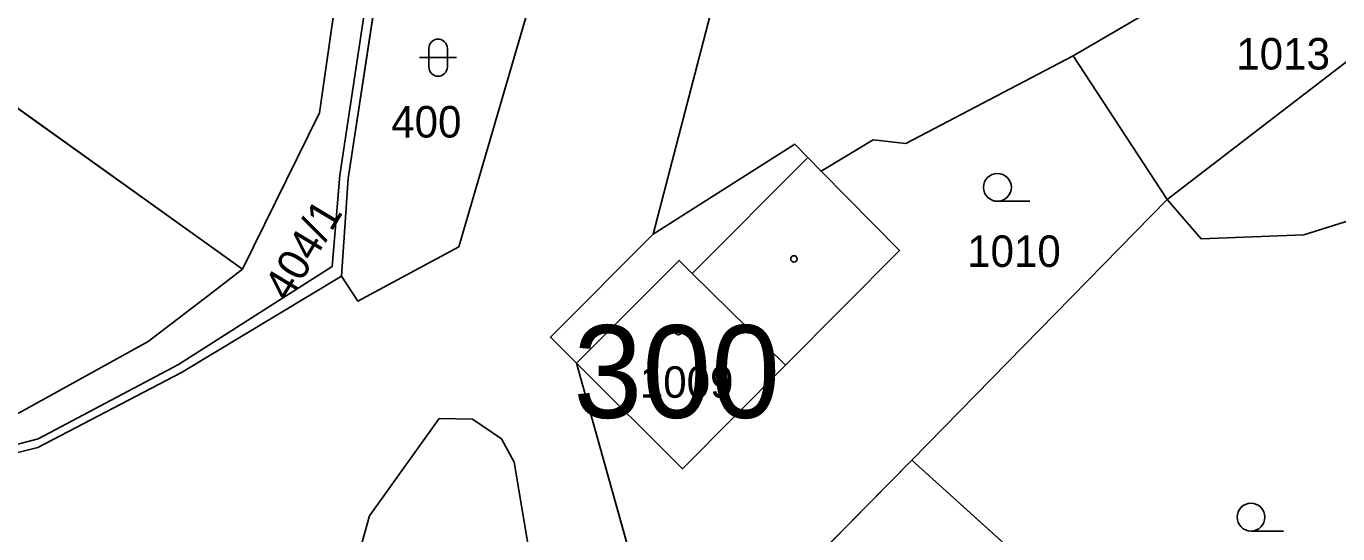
# Model space of a CAD drawing. Extents: x -689422 to -685210, y -987725 to -982160.
# Drawn here: x -686972.5 to -686901.7, y -985832.6 to -985805.2 of the extents above; entities that cross this region are included whole.
import ezdxf

# ---------------------------------------------------------------- set-up
doc = ezdxf.new("R2010")
doc.units = 0
for name, color, linetype in [('KN_Budovy', 7, 'Continuous'), ('KN_Budovy_cisla_domovni', 7, 'Continuous'), ('KN_Hranice_parcel', 7, 'Continuous'), ('KN_Hranice_parcel_vnitrni_kresba', 7, 'Continuous'), ('KN_Parcelni cisla', 7, 'Continuous'), ('KN_Polygon parcely', 7, 'Continuous'), ('KN_POZEMKY_OSTATNI PLOCHA', 7, 'Continuous'), ('KN_POZEMKY_ZAHRADA', 7, 'Continuous'), ('KN_POZEMKY_ZASTAVENA PLOCHA', 7, 'Continuous'), ('KN_VYUZITI_17_ostatni plocha_ostatni komunikace', 7, 'Continuous'), ('KN_VYUZITI_26_ostatni plocha_jina plocha', 7, 'Continuous'), ('KN_VYUZITI_27_ostatni plocha_neplodna puda', 7, 'Continuous'), ('KN_Značky budov', 7, 'Continuous'), ('KN_Značky kultur', 7, 'Continuous')]:
    doc.layers.add(name, color=color, linetype=linetype)

msp = doc.modelspace()

# ---------------------------------------------------------------- linework, layer by layer
at = {"layer": 'KN_Budovy'}
msp.add_lwpolyline([(-686942.76, -985823.4), (-686937.04, -985829.09), (-686931.48, -985823.5), (-686936.51, -985818.55), (-686937.21, -985817.85)], close=True, dxfattribs=at)
at = {"layer": 'KN_Hranice_parcel'}
for p, q in [((-686938.62, -985816.44), (-686935.32, -985803.77)), ((-686915.94, -985806.81), (-686910.87, -985814.56)), ((-686910.87, -985814.56), (-686924.66, -985828.63)), ((-686937.61, -985841.75), (-686942.76, -985823.4)), ((-686924.66, -985828.63), (-686937.61, -985841.75))]:
    msp.add_line(p, q, dxfattribs=at)
for points in [[(-686885.65, -985790.34), (-686902.66, -985799.07), (-686915.94, -985806.81)], [(-686944.85, -985802.51), (-686949.11, -985817.11), (-686954.56, -985820.05), (-686955.44, -985818.7)], [(-686893.26, -985802.29), (-686900.94, -985806.93), (-686910.87, -985814.56)], [(-686960.79, -985818.33), (-686978.57, -985805.61), (-686984.04, -985802.78)], [(-686960.79, -985818.33), (-686956.64, -985809.89), (-686955.64, -985802.94)], [(-686953.47, -985802.85), (-686955.09, -985813.43), (-686955.44, -985818.7)], [(-686929.55, -985813.04), (-686926.75, -985811.35), (-686924.98, -985811.54), (-686915.94, -985806.81)], [(-686938.62, -985816.44), (-686930.98, -985811.58), (-686930.27, -985812.29), (-686929.55, -985813.04)], [(-686942.76, -985823.4), (-686937.04, -985829.09), (-686931.48, -985823.5), (-686925.32, -985817.31), (-686929.55, -985813.04)], [(-686910.87, -985814.56), (-686909.04, -985816.68), (-686903.5, -985816.47), (-686895.01, -985813.81)], [(-686942.76, -985823.4), (-686944.17, -985821.99), (-686938.62, -985816.44)], [(-686979.55, -985828.32), (-686972.84, -985826.08), (-686965.88, -985822.23), (-686962.38, -985819.55), (-686960.79, -985818.33)], [(-686955.44, -985818.7), (-686964.08, -985823.9), (-686971.83, -985827.94), (-686977.55, -985829.37)], [(-686929.5, -985850.42), (-686924.91, -985845.36), (-686922.87, -985842.82), (-686917.26, -985835.29), (-686924.66, -985828.63)]]:
    msp.add_lwpolyline(points, dxfattribs=at)
at = {"layer": 'KN_Hranice_parcel_vnitrni_kresba'}
for p, q in [((-686936.51, -985818.55), (-686930.27, -985812.29)), ((-686942.76, -985823.4), (-686937.21, -985817.85)), ((-686937.21, -985817.85), (-686936.51, -985818.55)), ((-686931.48, -985823.5), (-686936.51, -985818.55)), ((-686953.94, -985831.62), (-686950.18, -985826.38)), ((-686950.18, -985826.38), (-686948.37, -985826.42)), ((-686948.37, -985826.42), (-686946.8, -985827.48)), ((-686946.8, -985827.48), (-686946.12, -985828.74)), ((-686946.12, -985828.74), (-686943.02, -985847.23)), ((-686954.76, -985834.59), (-686953.94, -985831.62))]:
    msp.add_line(p, q, dxfattribs=at)
msp.add_lwpolyline([(-686973.31, -985692.23), (-686962.38, -985712.44), (-686963.77, -985739.13), (-686954.06, -985767.99), (-686953.53, -985771.67), (-686951.67, -985786.39), (-686951.88, -985788.32), (-686953.95, -985802.75), (-686955.53, -985813.25), (-686955.95, -985818.18), (-686964.24, -985823.47), (-686971.81, -985827.47), (-686977.24, -985828.9)], dxfattribs=at)
at = {"layer": 'KN_Polygon parcely'}
for points in [[(-686954.01, -985745.94), (-686948.54, -985766.72), (-686947.78, -985769.99), (-686944.52, -985784.03), (-686944.28, -985788.06), (-686943.68, -985798.5), (-686944.85, -985802.51), (-686949.11, -985817.11), (-686954.56, -985820.05), (-686955.44, -985818.7), (-686964.08, -985823.9), (-686971.83, -985827.94), (-686977.55, -985829.37)], [(-686937.61, -985841.75), (-686942.76, -985823.4), (-686944.17, -985821.99), (-686938.62, -985816.44), (-686935.32, -985803.77), (-686937.16, -985799.08), (-686937.95, -985787.6), (-686937.98, -985786.79), (-686938, -985785.98), (-686938.37, -985773.72), (-686939.77, -985770.9), (-686940.71, -985771.17), (-686941.72, -985767.27), (-686941.59, -985767.24), (-686941.97, -985766.46), (-686942.87, -985764.47), (-686945.04, -985757.65)], [(-686897.8, -985787.04), (-686904.78, -985790.29), (-686908.25, -985792.05), (-686924.52, -985800.3), (-686927.78, -985801.85), (-686929.79, -985802.81), (-686935.32, -985803.77), (-686938.62, -985816.44), (-686930.98, -985811.58), (-686930.27, -985812.29), (-686929.55, -985813.04), (-686926.75, -985811.35), (-686924.98, -985811.54), (-686915.94, -985806.81), (-686902.66, -985799.07), (-686885.65, -985790.34)]]:
    msp.add_lwpolyline(points, dxfattribs=at)
for points in [[(-686953.44, -985787.54), (-686972.66, -985779.26), (-686988.21, -985770.88), (-686990.04, -985773.01), (-686993.37, -985776.9), (-686993.97, -985777.6), (-687009.06, -985771.2), (-687014.48, -985776.39), (-687004.52, -985786.79), (-687003.47, -985787.82), (-686988.7, -985802.27), (-686987.55, -985800.91), (-686986.89, -985800.13), (-686984.04, -985802.78), (-686978.57, -985805.61), (-686960.79, -985818.33), (-686956.64, -985809.89), (-686955.64, -985802.94)], [(-686890.2, -985795.66), (-686889.35, -985798.67), (-686884.14, -985796.91), (-686885, -985793.87), (-686885.65, -985790.34), (-686902.66, -985799.07), (-686915.94, -985806.81), (-686910.87, -985814.56), (-686900.94, -985806.93), (-686893.26, -985802.29), (-686894.87, -985797.27)], [(-686900.94, -985806.93), (-686910.87, -985814.56), (-686909.04, -985816.68), (-686903.5, -985816.47), (-686895.01, -985813.81), (-686880.87, -985808.52), (-686881.57, -985806.02), (-686886.4, -985807.46), (-686888.58, -985800.8), (-686893.26, -985802.29)], [(-686955.09, -985813.43), (-686955.44, -985818.7), (-686954.56, -985820.05), (-686949.11, -985817.11), (-686944.85, -985802.51), (-686953.47, -985802.85)], [(-686989.73, -985861.27), (-686990.58, -985856.94), (-686988.21, -985843.85), (-686985.35, -985838.14), (-686978.22, -985830.13), (-686977.55, -985829.37), (-686971.83, -985827.94), (-686964.08, -985823.9), (-686955.44, -985818.7), (-686955.09, -985813.43), (-686953.47, -985802.85), (-686955.64, -985802.94), (-686956.64, -985809.89), (-686960.79, -985818.33), (-686962.38, -985819.55), (-686965.88, -985822.23), (-686972.84, -985826.08), (-686979.55, -985828.32), (-686980.49, -985829.23), (-686987.19, -985835.77), (-686993.51, -985850.58), (-686994.76, -985860.7), (-686997.8, -985867.02), (-686992.91, -985863.54)], [(-686960.79, -985818.33), (-686978.57, -985805.61), (-686984.04, -985802.78), (-686984.42, -985803.24), (-686987.46, -985806.95), (-686992.78, -985812), (-686993.22, -985812.42), (-686984.12, -985822.51), (-686979.55, -985828.32), (-686972.84, -985826.08), (-686965.88, -985822.23), (-686962.38, -985819.55)], [(-686910.87, -985814.56), (-686915.94, -985806.81), (-686924.98, -985811.54), (-686926.75, -985811.35), (-686929.55, -985813.04), (-686925.32, -985817.31), (-686931.48, -985823.5), (-686937.04, -985829.09), (-686942.76, -985823.4), (-686937.61, -985841.75), (-686924.66, -985828.63)], [(-686931.48, -985823.5), (-686925.32, -985817.31), (-686929.55, -985813.04), (-686930.27, -985812.29), (-686930.98, -985811.58), (-686938.62, -985816.44), (-686944.17, -985821.99), (-686942.76, -985823.4), (-686937.04, -985829.09)], [(-686910.87, -985814.56), (-686924.66, -985828.63), (-686917.26, -985835.29), (-686922.87, -985842.82), (-686924.91, -985845.36), (-686929.5, -985850.42), (-686924.55, -985852.99), (-686920.51, -985854.13), (-686901.17, -985852.48), (-686889.69, -985825.31), (-686895.01, -985813.81), (-686903.5, -985816.47), (-686909.04, -985816.68)], [(-686924.66, -985828.63), (-686937.61, -985841.75), (-686936.26, -985845.16), (-686929.5, -985850.42), (-686924.91, -985845.36), (-686922.87, -985842.82), (-686917.26, -985835.29)]]:
    msp.add_lwpolyline(points, close=True, dxfattribs=at)
at = {"layer": 'KN_POZEMKY_OSTATNI PLOCHA'}
for p, q in [((-686902.66, -985799.07), (-686915.94, -985806.81)), ((-686944.85, -985802.51), (-686949.11, -985817.11)), ((-686949.11, -985817.11), (-686944.85, -985802.51)), ((-686956.64, -985809.89), (-686955.64, -985802.94)), ((-686955.09, -985813.43), (-686953.47, -985802.85)), ((-686953.47, -985802.85), (-686955.09, -985813.43)), ((-686938.62, -985816.44), (-686935.32, -985803.77)), ((-686935.32, -985803.77), (-686938.62, -985816.44)), ((-686915.94, -985806.81), (-686924.98, -985811.54)), ((-686960.79, -985818.33), (-686956.64, -985809.89)), ((-686930.98, -985811.58), (-686938.62, -985816.44)), ((-686930.27, -985812.29), (-686930.98, -985811.58)), ((-686926.75, -985811.35), (-686929.55, -985813.04)), ((-686924.98, -985811.54), (-686926.75, -985811.35)), ((-686929.55, -985813.04), (-686930.27, -985812.29)), ((-686955.44, -985818.7), (-686955.09, -985813.43)), ((-686955.09, -985813.43), (-686955.44, -985818.7)), ((-686938.62, -985816.44), (-686944.17, -985821.99)), ((-686949.11, -985817.11), (-686954.56, -985820.05)), ((-686954.56, -985820.05), (-686949.11, -985817.11)), ((-686955.44, -985818.7), (-686964.08, -985823.9)), ((-686964.08, -985823.9), (-686955.44, -985818.7)), ((-686962.38, -985819.55), (-686960.79, -985818.33)), ((-686954.56, -985820.05), (-686955.44, -985818.7)), ((-686955.44, -985818.7), (-686954.56, -985820.05)), ((-686965.88, -985822.23), (-686962.38, -985819.55)), ((-686972.84, -985826.08), (-686965.88, -985822.23)), ((-686944.17, -985821.99), (-686942.76, -985823.4)), ((-686942.76, -985823.4), (-686937.61, -985841.75)), ((-686964.08, -985823.9), (-686971.83, -985827.94)), ((-686971.83, -985827.94), (-686964.08, -985823.9)), ((-686971.83, -985827.94), (-686977.55, -985829.37)), ((-686977.55, -985829.37), (-686971.83, -985827.94))]:
    msp.add_line(p, q, dxfattribs=at)
at = {"layer": 'KN_POZEMKY_ZAHRADA'}
for p, q in [((-686915.94, -985806.81), (-686902.66, -985799.07)), ((-686955.64, -985802.94), (-686956.64, -985809.89)), ((-686960.79, -985818.33), (-686978.57, -985805.61)), ((-686924.98, -985811.54), (-686915.94, -985806.81)), ((-686915.94, -985806.81), (-686910.87, -985814.56)), ((-686910.87, -985814.56), (-686915.94, -985806.81)), ((-686900.94, -985806.93), (-686910.87, -985814.56)), ((-686910.87, -985814.56), (-686900.94, -985806.93)), ((-686956.64, -985809.89), (-686960.79, -985818.33)), ((-686929.55, -985813.04), (-686926.75, -985811.35)), ((-686926.75, -985811.35), (-686924.98, -985811.54)), ((-686925.32, -985817.31), (-686929.55, -985813.04)), ((-686903.5, -985816.47), (-686895.01, -985813.81)), ((-686895.01, -985813.81), (-686903.5, -985816.47)), ((-686924.66, -985828.63), (-686910.87, -985814.56)), ((-686910.87, -985814.56), (-686924.66, -985828.63)), ((-686910.87, -985814.56), (-686909.04, -985816.68)), ((-686909.04, -985816.68), (-686910.87, -985814.56)), ((-686909.04, -985816.68), (-686903.5, -985816.47)), ((-686903.5, -985816.47), (-686909.04, -985816.68)), ((-686931.48, -985823.5), (-686925.32, -985817.31)), ((-686942.76, -985823.4), (-686937.04, -985829.09)), ((-686937.61, -985841.75), (-686942.76, -985823.4)), ((-686937.04, -985829.09), (-686931.48, -985823.5)), ((-686924.66, -985828.63), (-686937.61, -985841.75)), ((-686917.26, -985835.29), (-686924.66, -985828.63))]:
    msp.add_line(p, q, dxfattribs=at)
at = {"layer": 'KN_POZEMKY_ZASTAVENA PLOCHA'}
for p, q in [((-686978.57, -985805.61), (-686960.79, -985818.33)), ((-686938.62, -985816.44), (-686930.98, -985811.58)), ((-686930.98, -985811.58), (-686930.27, -985812.29)), ((-686930.27, -985812.29), (-686929.55, -985813.04)), ((-686929.55, -985813.04), (-686925.32, -985817.31)), ((-686944.17, -985821.99), (-686938.62, -985816.44)), ((-686925.32, -985817.31), (-686931.48, -985823.5)), ((-686960.79, -985818.33), (-686962.38, -985819.55)), ((-686962.38, -985819.55), (-686965.88, -985822.23)), ((-686965.88, -985822.23), (-686972.84, -985826.08)), ((-686942.76, -985823.4), (-686944.17, -985821.99)), ((-686937.04, -985829.09), (-686942.76, -985823.4)), ((-686931.48, -985823.5), (-686937.04, -985829.09)), ((-686937.61, -985841.75), (-686924.66, -985828.63)), ((-686924.66, -985828.63), (-686917.26, -985835.29))]:
    msp.add_line(p, q, dxfattribs=at)
at = {"layer": 'KN_VYUZITI_17_ostatni plocha_ostatni komunikace'}
for p, q in [((-686902.66, -985799.07), (-686915.94, -985806.81)), ((-686949.11, -985817.11), (-686944.85, -985802.51)), ((-686938.62, -985816.44), (-686935.32, -985803.77)), ((-686935.32, -985803.77), (-686938.62, -985816.44)), ((-686915.94, -985806.81), (-686924.98, -985811.54)), ((-686930.98, -985811.58), (-686938.62, -985816.44)), ((-686930.27, -985812.29), (-686930.98, -985811.58)), ((-686926.75, -985811.35), (-686929.55, -985813.04)), ((-686924.98, -985811.54), (-686926.75, -985811.35)), ((-686929.55, -985813.04), (-686930.27, -985812.29)), ((-686938.62, -985816.44), (-686944.17, -985821.99)), ((-686954.56, -985820.05), (-686949.11, -985817.11)), ((-686964.08, -985823.9), (-686955.44, -985818.7)), ((-686955.44, -985818.7), (-686954.56, -985820.05)), ((-686944.17, -985821.99), (-686942.76, -985823.4)), ((-686942.76, -985823.4), (-686937.61, -985841.75)), ((-686971.83, -985827.94), (-686964.08, -985823.9)), ((-686977.55, -985829.37), (-686971.83, -985827.94))]:
    msp.add_line(p, q, dxfattribs=at)
at = {"layer": 'KN_VYUZITI_26_ostatni plocha_jina plocha'}
for p, q in [((-686956.64, -985809.89), (-686955.64, -985802.94)), ((-686953.47, -985802.85), (-686955.09, -985813.43)), ((-686960.79, -985818.33), (-686956.64, -985809.89)), ((-686955.09, -985813.43), (-686955.44, -985818.7)), ((-686955.44, -985818.7), (-686964.08, -985823.9)), ((-686962.38, -985819.55), (-686960.79, -985818.33)), ((-686965.88, -985822.23), (-686962.38, -985819.55)), ((-686972.84, -985826.08), (-686965.88, -985822.23)), ((-686964.08, -985823.9), (-686971.83, -985827.94)), ((-686971.83, -985827.94), (-686977.55, -985829.37))]:
    msp.add_line(p, q, dxfattribs=at)
at = {"layer": 'KN_VYUZITI_27_ostatni plocha_neplodna puda'}
for p, q in [((-686944.85, -985802.51), (-686949.11, -985817.11)), ((-686955.09, -985813.43), (-686953.47, -985802.85)), ((-686955.44, -985818.7), (-686955.09, -985813.43)), ((-686949.11, -985817.11), (-686954.56, -985820.05)), ((-686954.56, -985820.05), (-686955.44, -985818.7))]:
    msp.add_line(p, q, dxfattribs=at)
at = {"layer": 'KN_Značky budov'}
for centre in [(-686931.017, -985817.769), (-686937.257, -985821.689)]:
    msp.add_circle(centre, 0.175, dxfattribs=at)
at = {"layer": 'KN_Značky kultur'}
for p, q in [((-686950.731, -985806.411), (-686950.731, -985807.412)), ((-686949.729, -985807.412), (-686949.729, -985806.411)), ((-686951.231, -985806.911), (-686949.229, -985806.911)), ((-686920.033, -985814.66), (-686918.283, -985814.66)), ((-686906.343, -985832.45), (-686904.593, -985832.45))]:
    msp.add_line(p, q, dxfattribs=at)
for centre in [(-686920.033, -985813.91), (-686906.343, -985831.7)]:
    msp.add_circle(centre, 0.75, dxfattribs=at)
for centre, start, end in [((-686950.23, -985806.411), 0, 180), ((-686950.23, -985807.411), 180, 359.98789)]:
    msp.add_arc(centre, 0.5, start, end, dxfattribs=at)

# ---------------------------------------------------------------- texts
at = {"layer": 'KN_Budovy_cisla_domovni'}
msp.add_text('300', height=5, dxfattribs=at).set_placement((-686942.925, -985826.344))
at = {"layer": 'KN_Parcelni cisla'}
for s, p in [('1013', (-686907.14, -985807.55)), ('400', (-686952.76, -985811.22)), ('1010', (-686921.67, -985818.2)), ('1009', (-686939.34, -985825.26))]:
    msp.add_text(s, height=1.7, dxfattribs=at).set_placement(p)
msp.add_text('404/1', height=1.7, rotation=59, dxfattribs=at).set_placement((-686958.27, -985820.145))

doc.saveas('drawing.dxf')
